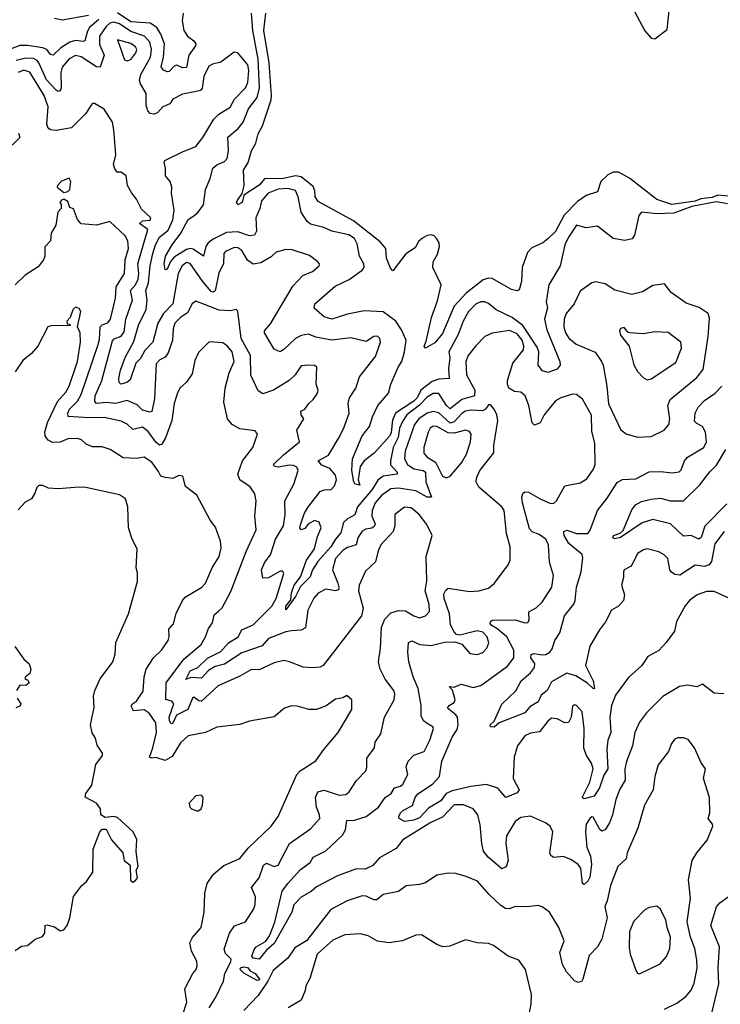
# Model space of a CAD drawing. Extents: x 1268547 to 1425625, y 515768 to 616754.
# Tile 266 of 507: x 1382984 to 1386647, y 530674 to 535821. Entities that reach past the tile are written whole.
import ezdxf

# ---------------------------------------------------------------- set-up
doc = ezdxf.new("R2010")
doc.units = 0

msp = doc.modelspace()

# ---------------------------------------------------------------- linework, layer by layer
at = {"layer": '0CON10XD'}
for points in [[(1386145, 535967.5), (1386252.2, 535762.2), (1386285, 535724.3), (1386305, 535721.9), (1386369.6, 535770.4), (1386385, 535916.7)], [(1383397.8, 535822.2), (1383349.4, 535780.6), (1383337.9, 535762.1), (1383325, 535711.4), (1383315, 535707.3), (1383275, 535712.9), (1383245, 535703.6), (1383198.7, 535675), (1383158.6, 535635)], [(1383343.6, 535843.6), (1383205, 535819.6), (1383165, 535828.2)], [(1383837.9, 535855), (1383832.8, 535815), (1383842.1, 535765), (1383861.9, 535735), (1383895, 535710), (1383904.6, 535695), (1383903.6, 535685), (1383868.9, 535635), (1383855, 535571.8), (1383835, 535570), (1383805, 535583.8), (1383791.2, 535578.8), (1383765, 535551.2), (1383755, 535548.9), (1383735, 535557.9), (1383724.2, 535575), (1383736.2, 535625), (1383740.5, 535695), (1383722.3, 535745), (1383700.7, 535780.7), (1383665, 535802.3), (1383565, 535810.8), (1383495, 535856.3)], [(1386685, 534858.3), (1386625, 534868.5), (1386497.9, 534845), (1386405, 534810.5), (1386315, 534806.4), (1386235.6, 534814.4), (1386221.7, 534798.3), (1386198.9, 534695), (1386185.7, 534675), (1386147.2, 534667.2), (1386086.8, 534676.8), (1386005, 534741.4), (1385945, 534733.5), (1385895, 534747.3), (1385853.2, 534685), (1385834.7, 534645), (1385810, 534535), (1385750, 534435), (1385736.7, 534346.7), (1385744.4, 534315), (1385728.3, 534255), (1385739.4, 534199.4), (1385808.5, 534035), (1385809.2, 534015), (1385795, 533994.4), (1385745, 533976.9), (1385718, 533985), (1385694.3, 534015), (1385698, 534085), (1385690, 534110), (1385615, 534221.8), (1385559.6, 534265), (1385474.4, 534305), (1385435, 534337.3), (1385415, 534345.4), (1385395, 534345.4), (1385370.5, 534335), (1385330.6, 534295), (1385302.1, 534245), (1385276.8, 534175), (1385228.2, 534085), (1385233, 534053), (1385225.3, 533995.3), (1385230, 533945), (1385175, 533941.7), (1385140.4, 533929.6), (1385081.7, 533885), (1385061.6, 533845), (1385045, 533826.1), (1384948.4, 533765), (1384932.3, 533727.7), (1384926.2, 533663.8), (1384919.1, 533645), (1384837.8, 533555), (1384785, 533514.4), (1384764.4, 533485), (1384754.4, 533415), (1384761.7, 533388.3), (1384736, 533395), (1384730.4, 533405), (1384721, 533465), (1384723.7, 533525), (1384774.8, 533645.2), (1384812.5, 533695), (1384828.2, 533745), (1384855.6, 533805), (1384911.7, 533868.3), (1384924.4, 533915), (1384962.2, 534005), (1384981.2, 534035), (1384996.5, 534085), (1385003.8, 534145), (1384980.7, 534200.7), (1384950, 534245), (1384885, 534294.5), (1384785, 534298.4), (1384697.4, 534282.6), (1384615, 534256.1), (1384575, 534267.1), (1384522.7, 534312.7), (1384526.9, 534335), (1384632.5, 534427.5), (1384707, 534463), (1384775, 534512), (1384784.2, 534525.8), (1384783.7, 534545), (1384760, 534585), (1384749, 534649), (1384735, 534676.6), (1384705, 534697.2), (1384615.9, 534715.9), (1384574.7, 534734.7), (1384505, 534752.1), (1384486.8, 534766.8), (1384455.3, 534815), (1384440.6, 534895), (1384425, 534927.9), (1384385, 534939), (1384335, 534936.1), (1384283.6, 534915), (1384247.7, 534875), (1384238.8, 534835), (1384217.8, 534785), (1384221.5, 534715), (1384212, 534695), (1384185, 534692), (1384125, 534711.4), (1384065, 534708), (1383995.7, 534674.3), (1383969.8, 534655), (1383956.8, 534635), (1383945, 534584.3), (1383891.3, 534621.3), (1383875, 534624.8), (1383855, 534619.9), (1383790.8, 534579.2), (1383772.3, 534557.7), (1383755, 534517.1), (1383745, 534513.8), (1383739.6, 534545), (1383746.1, 534585), (1383780.2, 534645), (1383825.5, 534705), (1383865, 534777.2), (1383893.5, 534796.5), (1383917.1, 534815), (1383945, 534854), (1383955, 534933.3), (1383979.8, 534990.2), (1383992.9, 535045), (1384015, 535063.2), (1384055, 535080.4), (1384067.8, 535095), (1384074.7, 535135), (1384072.6, 535207.4), (1384126.9, 535253.1), (1384153, 535285), (1384180, 535355), (1384225.6, 535415), (1384237.9, 535465), (1384230.8, 535615), (1384202.1, 535765), (1384195.3, 535855.3)], [(1386706.6, 534896.6), (1386635, 534903.2), (1386605, 534892.4), (1386545, 534885.2), (1386515, 534872.8), (1386393.5, 534855), (1386315, 534880.9), (1386172.6, 534992.6), (1386115, 535024), (1386086.6, 535023.4), (1386059.2, 535010.8), (1386022.9, 534975), (1386005, 534921.4), (1385945, 534901.8), (1385900, 534870), (1385830.1, 534799.9), (1385785, 534714.7), (1385744.6, 534675.4), (1385719.2, 534655), (1385661.5, 534628.5), (1385639.5, 534605), (1385611.8, 534525), (1385607.8, 534452.2), (1385595, 534408.8), (1385585, 534404), (1385555, 534410.8), (1385455, 534467.5), (1385435, 534470.7), (1385408.1, 534461.9), (1385319, 534391), (1385256.3, 534323.7), (1385195, 534180), (1385155, 534131.4), (1385105, 534103.8), (1385098.8, 534115), (1385109.5, 534140.5), (1385137.5, 534265), (1385168.8, 534351.2), (1385186.9, 534435), (1385143.8, 534525), (1385145.2, 534555), (1385167.9, 534595), (1385178.9, 534635), (1385176.7, 534655), (1385165, 534676.2), (1385150.7, 534690.7), (1385135, 534696.4), (1385115, 534693.8), (1385090.4, 534679.6), (1385069.1, 534660.9), (1385051.7, 534628.3), (1385003, 534597), (1384935, 534507.5), (1384922.3, 534522.3), (1384901.4, 534575), (1384897.8, 534625), (1384869.4, 534659.4), (1384729, 534769), (1384545, 534871.3), (1384528.5, 534895), (1384527.3, 534927.3), (1384518.8, 534948.8), (1384455, 535000), (1384425.4, 535004.6), (1384355, 534989.8), (1384265, 534991), (1384235, 534956.1), (1384156, 534904), (1384146.7, 534865), (1384125, 534853.3), (1384117.5, 534865), (1384120, 534875), (1384147, 534913), (1384158.1, 534955), (1384154.7, 535035), (1384177.5, 535075), (1384189.1, 535110.9), (1384195, 535136.2), (1384217.8, 535175), (1384230, 535225), (1384253.6, 535266.4), (1384297.9, 535402.1), (1384300.4, 535425), (1384288.9, 535595), (1384261, 535765), (1384270.6, 535855)], [(1383939, 534455), (1383875, 534545.9), (1383855, 534551.4), (1383832.8, 534535), (1383813.1, 534495), (1383785.2, 534335), (1383736.4, 534285), (1383706.2, 534235), (1383680, 534135), (1383638.5, 534091.5), (1383615, 534050), (1383590.8, 534025), (1383561.6, 533938.4), (1383544.3, 533925), (1383512.5, 533915), (1383504.3, 533924.3), (1383501.6, 533945), (1383511.4, 533988.6), (1383534.8, 534055.2), (1383580.8, 534139.2), (1383604.8, 534225), (1383644.5, 534305.5), (1383649.8, 534355), (1383643.3, 534405), (1383657.5, 534445), (1383665.5, 534535), (1383680.5, 534599.5), (1383694.1, 534645), (1383714.8, 534685), (1383759.7, 534720.3), (1383785.2, 534775), (1383791.6, 534825), (1383776.9, 534915), (1383780, 534945), (1383770, 534975), (1383745.7, 535005), (1383746.7, 535045), (1383738.6, 535075), (1383743.1, 535085), (1383837.6, 535132.4), (1383905, 535157.7), (1383941.2, 535205), (1383999.5, 535300.5), (1384025, 535327.1), (1384085, 535363.5), (1384107.3, 535405), (1384164.1, 535465), (1384177.1, 535492.9), (1384182.3, 535555), (1384176, 535586), (1384125, 535648), (1384105, 535651.2), (1384035, 535599.2), (1383991.2, 535588.8), (1383972.1, 535577.9), (1383946.4, 535525), (1383937, 535463), (1383928.3, 535451.7), (1383906, 535446), (1383835, 535432.2), (1383785, 535405.6), (1383769.4, 535380.6), (1383732, 535365), (1383704, 535335), (1383685, 535327.8), (1383665, 535330), (1383653.1, 535345), (1383644.6, 535374.6), (1383645, 535436.2), (1383615, 535485.8), (1383610, 535505), (1383617.6, 535535), (1383667.9, 535625), (1383672.3, 535665), (1383663.8, 535703.8), (1383635.4, 535735.4), (1383565, 535760), (1383505, 535799.3), (1383475, 535808.1), (1383455, 535802.6), (1383435, 535786.1), (1383401, 535735), (1383401.7, 535691.7), (1383425.7, 535635), (1383405, 535573.8), (1383385, 535575.3), (1383305, 535627), (1383275, 535634.4), (1383242.7, 535617.3), (1383206.5, 535573.5), (1383198.8, 535545), (1383199.7, 535465), (1383195, 535450), (1383185, 535445.6), (1383175, 535452.7), (1383123.1, 535506.9), (1383084.3, 535595), (1383075, 535607.5), (1383055, 535617.9), (1383015, 535620.6), (1382965, 535607.9)], [(1383545, 535605.7), (1383565, 535613.5), (1383591.2, 535648.8), (1383595.3, 535665), (1383589.7, 535679.7), (1383565, 535697), (1383495, 535716), (1383532, 535612), (1383545, 535605.7)], [(1383158.6, 535635), (1383145, 535640), (1383125.8, 535665.8), (1383104.9, 535674.9), (1383025, 535686.5), (1382985, 535685.6), (1382885, 535647.7)], [(1384999.6, 533565), (1384996.2, 533525), (1385011.6, 533495), (1385045, 533472.8), (1385094.1, 533464.1), (1385105.4, 533455.4), (1385107.5, 533405), (1385137.8, 533325), (1385115, 533325.3), (1385055, 533357.5), (1384965, 533372.7), (1384925, 533368), (1384875, 533332.9), (1384843.2, 533295), (1384826.7, 533255), (1384825.9, 533225), (1384843, 533185), (1384837.5, 533172.5), (1384825, 533162.5), (1384793, 533157), (1384775, 533146.8), (1384753.5, 533116.5), (1384742.7, 533075), (1384697.7, 533062.3), (1384675, 533048.2), (1384635.9, 533005), (1384619.7, 532945), (1384648, 532875), (1384653.3, 532855), (1384649.9, 532840.1), (1384635, 532834.7), (1384585, 532843.9), (1384545, 532822.7), (1384522.2, 532797.8), (1384489.5, 532735), (1384478.2, 532641.8), (1384455, 532629.6), (1384405, 532626.1), (1384375, 532621.2), (1384285, 532585.9), (1384251.9, 532548.1), (1384145, 532510.5), (1384055, 532451.2), (1384005, 532439), (1383971.7, 532418.3), (1383935, 532378.6), (1383878.1, 532381.9), (1383852.6, 532372.6), (1383875, 532417.4), (1383915, 532434.7), (1383965, 532482.6), (1384035, 532518.5), (1384075.8, 532564.2), (1384126.4, 532595), (1384145, 532632.1), (1384205, 532657.1), (1384302.9, 532755), (1384325.3, 532795), (1384365.5, 532925.5), (1384357.5, 532937.5), (1384345, 532937.5), (1384285, 532903.5), (1384255, 532902), (1384247.3, 532945), (1384265, 532985.6), (1384295, 533024.3), (1384321.9, 533105), (1384362.4, 533175), (1384372.6, 533235), (1384370.9, 533305), (1384416.4, 533393.6), (1384440, 533465), (1384432.6, 533482.6), (1384415, 533490), (1384395, 533492.1), (1384335, 533481.7), (1384315.7, 533485), (1384311.3, 533495), (1384363.1, 533546.9), (1384446.2, 533615), (1384433.6, 533675), (1384470, 533735), (1384455, 533756.2), (1384454.5, 533775), (1384475, 533785.5), (1384494.8, 533815.2), (1384519.1, 533835), (1384540, 533865), (1384544.2, 533885), (1384534.2, 533915), (1384537.5, 534005), (1384525, 534014), (1384494.5, 534015.5), (1384455, 534010.8), (1384424.5, 533965), (1384392.9, 533935), (1384310.6, 533885), (1384255, 533866), (1384230.3, 533880.3), (1384192.9, 533962.9), (1384190.2, 534065), (1384141.2, 534155), (1384125, 534296.7), (1384115, 534306.2), (1384085, 534298.8), (1384026.7, 534303.3), (1383905, 534350.6), (1383885, 534335.8), (1383860.8, 534289.2), (1383824.5, 534265), (1383795.3, 534234.7), (1383785.9, 534205), (1383781.9, 534145), (1383759.7, 534080.3), (1383745, 534057.1), (1383716.8, 534043.2), (1383697.9, 534022.1), (1383688.3, 533841.7), (1383675, 533772.5), (1383665, 533769.5), (1383625, 533780), (1383597.6, 533807.6), (1383545, 533831.1), (1383485, 533814.8), (1383435, 533819.6), (1383385, 533814.2), (1383376, 533826), (1383378.9, 533855), (1383412.4, 533935), (1383468.5, 534141.5), (1383477, 534153), (1383515, 534167.6), (1383530.5, 534189.5), (1383538.3, 534255), (1383573.5, 534355), (1383562.6, 534405), (1383588.8, 534435), (1383602.3, 534465), (1383606.2, 534495), (1383600.8, 534545), (1383654.3, 534724.3), (1383610.2, 534755), (1383625, 534769.4), (1383665, 534773.9), (1383670, 534785), (1383620.4, 534830.4), (1383593.8, 534883.8), (1383569.2, 534915), (1383547.5, 534955), (1383540.8, 535005), (1383515, 535024), (1383492.5, 535025), (1383481.1, 535041.1), (1383474.5, 535065), (1383486.2, 535115), (1383475.5, 535245.5), (1383468.1, 535285), (1383425, 535353.3), (1383375, 535383.3), (1383365, 535383.3), (1383355, 535373.3), (1383328.8, 535331.2), (1383255, 535256.4), (1383175, 535241.5), (1383145, 535245.8), (1383133.1, 535255), (1383124.7, 535274.7), (1383132.4, 535365), (1383112.4, 535425), (1383036.3, 535546.3), (1383005, 535556.6), (1382975.4, 535545)], [(1382977.4, 535227.4), (1382983.8, 535205), (1382943.8, 535165)], [(1383215, 534917.5), (1383235, 534922.5), (1383246.4, 534933.6), (1383251.2, 534975), (1383243, 534993), (1383202.7, 534977.3), (1383181.2, 534955), (1383180, 534945), (1383215, 534917.5)], [(1383392, 534118), (1383401.4, 534148.6), (1383404.3, 534215), (1383415, 534225.8), (1383445, 534237.3), (1383459.2, 534255), (1383484.8, 534365), (1383487.8, 534425), (1383532.2, 534495), (1383535.2, 534565), (1383552.5, 534625), (1383549.6, 534665), (1383535, 534691.5), (1383455, 534766.7), (1383385, 534746.4), (1383305, 534754.2), (1383286.5, 534776.5), (1383265, 534832.5), (1383245, 534840), (1383235, 534870), (1383215, 534882.5), (1383201.7, 534878.3), (1383193.6, 534866.4), (1383200, 534855), (1383200, 534835), (1383182.5, 534815), (1383172.3, 534747.7), (1383148.6, 534705), (1383145.4, 534664.6), (1383115.5, 534634.5), (1383114.6, 534585), (1383108.2, 534565), (1383080.9, 534529.1), (1383011.4, 534485), (1382960.5, 534435)], [(1386729.8, 532779.8), (1386615, 532831.8), (1386575, 532831.5), (1386525.9, 532814.1), (1386485.5, 532785), (1386463, 532757), (1386417.8, 532675), (1386407.5, 532625), (1386364.3, 532565), (1386325, 532523.1), (1386268.8, 532491.2), (1386237.5, 532445), (1386168, 532382), (1386099.3, 532290.7), (1386078, 532235), (1386069.4, 532175), (1386075.3, 532095), (1386058.4, 532055), (1386053.2, 532006.8), (1386060, 531905), (1386039, 531871), (1386015, 531805.5), (1385987.4, 531762.6), (1385935, 531747.1), (1385925.8, 531755), (1385964.7, 531835), (1385981.9, 531905), (1385974.4, 531935), (1385946.9, 531975), (1385933.4, 532013.4), (1385936, 532115), (1385925, 532202.5), (1385895, 532236.7), (1385885, 532240), (1385875, 532232.5), (1385867.5, 532175), (1385853.6, 532146.4), (1385835, 532145.5), (1385795, 532166.7), (1385765, 532169.6), (1385745, 532154.5), (1385702.3, 532097.7), (1385655, 532090.8), (1385625, 532076.7), (1385586.6, 532025), (1385568.8, 531965), (1385564.6, 531855), (1385595.6, 531795), (1385585, 531779.2), (1385525, 531754.2), (1385483.9, 531803.9), (1385425, 531823.5), (1385343, 531813), (1385245, 531789.8), (1385214.3, 531775.7), (1385185, 531737.4), (1385121.2, 531698.8), (1385075, 531648.4), (1385045, 531636), (1384995, 531629.2), (1384968.5, 531645), (1384966.2, 531655), (1384975.2, 531675), (1384990.6, 531689.4), (1385037.5, 531712.5), (1385051.6, 531755), (1385065, 531773.6), (1385142.7, 531825), (1385179.6, 531865), (1385190.8, 531945), (1385245, 532069.5), (1385271.2, 532111.2), (1385276.7, 532135), (1385272.4, 532175), (1385265, 532187.3), (1385221.1, 532221.1), (1385229.1, 532235), (1385255, 532251.8), (1385260.7, 532265), (1385246.7, 532316.7), (1385230, 532335), (1385255, 532332.5), (1385292.9, 532347.1), (1385355, 532330.6), (1385395, 532340), (1385535, 532441.5), (1385567.5, 532485), (1385568.4, 532525), (1385531.1, 532595), (1385479.2, 532639.2), (1385449.4, 532655), (1385443, 532665), (1385444.8, 532675.2), (1385455, 532681.4), (1385575, 532683.4), (1385625, 532667.5), (1385640.8, 532669.2), (1385647.3, 532682.7), (1385645.8, 532725), (1385685, 532747.1), (1385715, 532776.9), (1385765.5, 532855), (1385775.6, 532915), (1385754.4, 532985), (1385748.2, 533075), (1385735, 533105.5), (1385699.4, 533130.6), (1385664.2, 533144.2), (1385650.3, 533160.3), (1385613.2, 533295), (1385609.7, 533325), (1385614.6, 533345), (1385625, 533353.6), (1385645, 533351.8), (1385705, 533317.1), (1385755, 533293.8), (1385775, 533291.2), (1385790.5, 533305), (1385835, 533384.2), (1385915, 533399.1), (1385948.8, 533421.2), (1385985, 533470.8), (1385993.6, 533495), (1385991.1, 533605), (1385975, 533670), (1385973.6, 533753.6), (1385927.1, 533837.1), (1385895, 533861.1), (1385875, 533863.3), (1385813.3, 533845), (1385785, 533829.2), (1385726.5, 533755), (1385705, 533714), (1385675, 533702), (1385664.3, 533714.3), (1385645.9, 533805), (1385626.2, 533855), (1385605, 533874.5), (1385571.8, 533878.2), (1385541.2, 533895), (1385534.1, 533915), (1385535.3, 533935), (1385562.6, 534025), (1385618.1, 534095), (1385620.4, 534115), (1385612, 534145), (1385585, 534178.3), (1385545, 534195.8), (1385455, 534182.9), (1385416.4, 534165), (1385366.7, 534115), (1385329.2, 534065), (1385316.3, 534035), (1385320.4, 533965), (1385363.6, 533885), (1385362, 533855), (1385295, 533836.5), (1385235, 533786.7), (1385215, 533804.8), (1385175, 533866.8), (1385145, 533867.6), (1385115, 533848.7), (1385074.3, 533805.7), (1385008.3, 533755), (1384985, 533720.7), (1384969.7, 533685), (1384962.9, 533637.1), (1384936.5, 533585), (1384922.3, 533515), (1384923.4, 533493.4), (1384956.8, 533455), (1384956.9, 533445), (1384885.1, 533434.9), (1384856.6, 533413.4), (1384826.3, 533365), (1384750.9, 533275), (1384736.5, 533233.5), (1384697.4, 533212.6), (1384677.5, 533192.5), (1384662.3, 533137.7), (1384634.3, 533105.7), (1384610.9, 533065), (1384541.8, 532988.2), (1384514.1, 532945.9), (1384502.1, 532907.9), (1384451.4, 532858.6), (1384425, 532805.5), (1384375, 532736.2), (1384375.6, 532755), (1384401.8, 532788.2), (1384405.3, 532825), (1384418.1, 532865), (1384452.2, 532907.8), (1384482.7, 532995), (1384524.8, 533055), (1384540.8, 533119.2), (1384560.3, 533165), (1384550.2, 533195), (1384525, 533203.1), (1384494.6, 533185.4), (1384475, 533160.8), (1384455.8, 533154.2), (1384448.4, 533165), (1384450.3, 533175), (1384471.9, 533238.1), (1384489.8, 533270.2), (1384555.7, 533354.3), (1384575, 533364), (1384612.5, 533365), (1384630, 533385), (1384640, 533415), (1384635, 533440), (1384605.7, 533475), (1384562.9, 533492.9), (1384544.4, 533515), (1384598.8, 533545), (1384652.9, 533635), (1384677.1, 533682.9), (1384705.7, 533765), (1384700.6, 533815), (1384708.5, 533845), (1384741.8, 533895), (1384760.6, 533955), (1384845, 534060.8), (1384871.1, 534135), (1384866.2, 534155), (1384855, 534166.4), (1384835, 534164.4), (1384795, 534138.5), (1384715, 534158.9), (1384615, 534145.4), (1384531.5, 534161.5), (1384493.5, 534176.5), (1384455, 534170.8), (1384425, 534155.4), (1384365, 534096.5), (1384345, 534084.4), (1384315, 534099.2), (1384263.5, 534185), (1384264.5, 534195), (1384295, 534231.1), (1384411.7, 534428.3), (1384465, 534484.3), (1384515, 534504), (1384548.8, 534535), (1384550.8, 534545), (1384542.9, 534555), (1384498.3, 534588.3), (1384407.7, 534617.7), (1384375, 534620), (1384325, 534605.6), (1384299.1, 534580.9), (1384245, 534550.3), (1384205, 534542.8), (1384174.2, 534564.2), (1384145, 534614.7), (1384125, 534627.9), (1384105, 534630.4), (1384060, 534610), (1384050.6, 534599.4), (1384049.6, 534545), (1384025, 534498.6), (1384005, 534403.6), (1383995, 534397.1), (1383985, 534400), (1383939, 534455)], [(1386215, 533637.9), (1386285, 533641.8), (1386354.5, 533675), (1386377.4, 533705), (1386383.5, 533735), (1386372.2, 533805), (1386384.4, 533835.6), (1386525, 533951.2), (1386556.9, 533993.1), (1386583.3, 534165), (1386590.7, 534260.7), (1386584.7, 534284.7), (1386536.6, 534316.6), (1386468.6, 534338.6), (1386390.8, 534395), (1386355, 534441.2), (1386295, 534432), (1386240.7, 534399.3), (1386185, 534384.4), (1386095, 534407.8), (1386045, 534440.9), (1385995, 534450.9), (1385975, 534445.6), (1385915, 534401.9), (1385883.3, 534335), (1385842, 534285), (1385830.3, 534255), (1385828.8, 534215), (1385837.8, 534185), (1385855, 534156.2), (1385893.1, 534125), (1385993, 534083), (1386026.9, 534035), (1386035.4, 534015), (1386053.3, 533905), (1386062.9, 533812.9), (1386127, 533677), (1386155, 533655.7), (1386215, 533637.9)], [(1383835.6, 530614.4), (1383857.3, 530685), (1383846.5, 530755), (1383888.6, 530835), (1383905.7, 530855), (1383910.8, 530875), (1383909.7, 530899.7), (1383881.7, 530951.7), (1383873.5, 530995), (1383887.8, 531022.2), (1383933.1, 531075), (1383947.5, 531155), (1383952.5, 531255), (1383964, 531305), (1383996.8, 531353.2), (1384050.9, 531399.1), (1384135, 531435.8), (1384179.2, 531490.8), (1384299.4, 531605), (1384334.6, 531655.4), (1384432.1, 531875), (1384451.1, 531895), (1384532.7, 531947.3), (1384574.2, 532005), (1384649.2, 532095), (1384720, 532215), (1384720.8, 532265), (1384695, 532288.8), (1384674, 532276), (1384635, 532268.6), (1384586.4, 532233.6), (1384535.3, 532214.7), (1384495, 532215.6), (1384435, 532232.9), (1384405, 532234.3), (1384367.7, 532222.3), (1384314.1, 532175.9), (1384185, 532153.1), (1384135, 532137.1), (1384015, 532121.9), (1383955.4, 532094.6), (1383865, 532077.5), (1383825, 532041.4), (1383780.8, 531969.2), (1383745, 531947.7), (1383695, 531963.9), (1383675, 531960.4), (1383662.1, 531965), (1383680.4, 532015), (1383698.9, 532095), (1383696.1, 532146.1), (1383660, 532195), (1383635, 532213.5), (1383578.8, 532208.8), (1383567.2, 532232.8), (1383574.3, 532245), (1383595, 532258.5), (1383628.8, 532311.2), (1383633.9, 532385), (1383645.8, 532425), (1383683.1, 532485), (1383724.5, 532525), (1383759.2, 532575), (1383765.9, 532595.9), (1383763.8, 532635), (1383787.5, 532662.5), (1383802.4, 532717.6), (1383834.3, 532785), (1383848.6, 532801.4), (1383935.6, 532855), (1383955.6, 532875), (1383990, 532955), (1384026.4, 533015), (1384037.6, 533057.6), (1384034.3, 533095), (1384007.6, 533167.6), (1383980, 533205), (1383909.2, 533335), (1383851.3, 533381.3), (1383836, 533435), (1383815, 533438.6), (1383785, 533423.1), (1383745, 533427.1), (1383722.5, 533435), (1383709.5, 533459.5), (1383675, 533508.2), (1383635, 533533.3), (1383595, 533526.4), (1383525, 533531.1), (1383457.5, 533575), (1383415, 533588), (1383365, 533587.5), (1383331.7, 533601.7), (1383306.7, 533625), (1383285, 533631.4), (1383235, 533629.6), (1383195, 533612.5), (1383155, 533610.8), (1383132.6, 533622.6), (1383116.7, 533645), (1383114.6, 533665), (1383129.7, 533715), (1383181.6, 533825), (1383225.2, 533874.8), (1383243.1, 533905), (1383285.3, 534035), (1383301.8, 534135), (1383300, 534185), (1383286.7, 534215), (1383302.5, 534295), (1383295, 534311.2), (1383275, 534317.5), (1383261.2, 534305), (1383247.5, 534265), (1383230, 534245), (1383231.7, 534231.7), (1383245, 534230), (1383248.3, 534221.7), (1383148.8, 534221.2), (1383131.2, 534215), (1383078, 534115), (1383045, 534076.2), (1382999.7, 534040.3), (1382960.5, 533979.5)], [(1386265, 533939.2), (1386285, 533944.4), (1386415, 534029.4), (1386445, 534103.3), (1386440.6, 534135), (1386375, 534185.4), (1386305, 534188.8), (1386245, 534179.4), (1386175, 534183.8), (1386165, 534186.7), (1386145, 534211.2), (1386125, 534206.7), (1386120, 534195), (1386125, 534172.5), (1386171.4, 534115), (1386195, 534016.7), (1386215, 533981.2), (1386245, 533949.4), (1386265, 533939.2)], [(1383975, 530654.7), (1384008.6, 530711.4), (1384048.6, 530795), (1384056.1, 530833.9), (1384087.9, 530895), (1384089.1, 530909.1), (1384060, 530940), (1384052.5, 530962.5), (1384081.3, 531045), (1384106.1, 531083.9), (1384165, 531105.7), (1384207.7, 531172.3), (1384215.4, 531195), (1384216.7, 531235), (1384196.2, 531285), (1384235.3, 531335), (1384259.2, 531400.8), (1384275, 531412.1), (1384315, 531394.7), (1384335, 531401.8), (1384395, 531514.6), (1384505, 531590.6), (1384552.9, 531645), (1384551.9, 531665), (1384536.2, 531705), (1384530.3, 531755), (1384543.1, 531785), (1384575, 531793.2), (1384655, 531766.2), (1384689.4, 531770.6), (1384706, 531784), (1384745, 531844.2), (1384792.9, 531895), (1384798.6, 531911.4), (1384798.8, 531961.2), (1384839.4, 532015), (1384843.3, 532045), (1384871.8, 532088.2), (1384891.2, 532175), (1384942.5, 532265), (1384945.4, 532295), (1384940, 532315), (1384894, 532374), (1384868.9, 532425), (1384860, 532465), (1384870, 532535), (1384875.3, 532644.7), (1384892.2, 532687.8), (1384925, 532720.4), (1384965, 532732.2), (1385000.7, 532730.7), (1385045, 532703.8), (1385075, 532694.6), (1385105, 532705.5), (1385126.8, 532726.8), (1385125.3, 532764.7), (1385104.8, 532834.8), (1385112.4, 532887.6), (1385110, 533015), (1385140, 533125), (1385112.6, 533182.6), (1385072.3, 533235), (1385029.9, 533269.9), (1384995, 533272.9), (1384944.5, 533235), (1384945.3, 533175), (1384936.9, 533145), (1384872.3, 533075), (1384857.3, 533045), (1384845, 532987.5), (1384792.3, 532937.7), (1384759.1, 532865), (1384755.4, 532834.6), (1384779.7, 532745), (1384771.8, 532705), (1384570, 532445), (1384555, 532436.4), (1384516.4, 532433.6), (1384465.9, 532435.9), (1384395, 532464.6), (1384365, 532470.4), (1384315, 532459.1), (1384235, 532422.2), (1384195, 532424.5), (1384135, 532389.6), (1384020.6, 532339.4), (1383935, 532258.9), (1383919.8, 532259.8), (1383895, 532279.4), (1383888, 532275), (1383863, 532215), (1383803.5, 532185), (1383785, 532143.4), (1383775, 532140), (1383766.3, 532155), (1383765.5, 532175), (1383788.9, 532245), (1383778.8, 532258.8), (1383747.1, 532267.1), (1383750.2, 532355), (1383842.2, 532477.8), (1383931.8, 532555), (1383956, 532594), (1383971.7, 532638.3), (1383992.4, 532667.6), (1384000.8, 532709.2), (1384025, 532731.2), (1384043.1, 532746.9), (1384088.5, 532831.5), (1384168.6, 533041.4), (1384220.9, 533155), (1384213.3, 533225), (1384219.6, 533305), (1384212.7, 533342.7), (1384189.3, 533379.3), (1384134.5, 533415), (1384124.6, 533445), (1384148.9, 533515), (1384203.5, 533585), (1384227.5, 533655), (1384215, 533671.2), (1384135, 533682.9), (1384095, 533705.6), (1384070.5, 533735), (1384051.9, 533821.9), (1384058.4, 533895), (1384078.2, 533975), (1384104.7, 534035), (1384094.7, 534085), (1384070, 534115), (1384045, 534131.5), (1383975, 534137.8), (1383919.4, 534080.6), (1383900.2, 534039.8), (1383885, 533970), (1383855, 533926), (1383822.6, 533897.4), (1383809.1, 533870.9), (1383791.1, 533815), (1383778.4, 533725), (1383745.6, 533635), (1383727.1, 533602.9), (1383715, 533597.5), (1383695, 533611.8), (1383655, 533667.9), (1383625, 533690.6), (1383575, 533679.4), (1383545, 533706.9), (1383515, 533722.9), (1383425, 533741.1), (1383345, 533739.3), (1383237.6, 533747.6), (1383235.3, 533765), (1383243.9, 533785), (1383285, 533826.4), (1383305, 533861.2), (1383392, 534118)], [(1386666.8, 533145), (1386619.2, 533080.8), (1386600.8, 532989.2), (1386589.3, 532970.7), (1386565, 532961.7), (1386515, 532969.1), (1386435, 532918), (1386410.3, 532920.3), (1386392.2, 532932.2), (1386384, 532945), (1386373.1, 533005), (1386353.9, 533023.9), (1386325, 533040), (1386264.2, 533054.2), (1386245, 533050), (1386215, 533030), (1386186.7, 532973.3), (1386177.6, 532962.4), (1386145, 532945.6), (1386140.5, 532935), (1386140.9, 532905), (1386130, 532865), (1386146.9, 532815), (1386141.9, 532785), (1386115, 532755.7), (1386078.9, 532735), (1386047.6, 532672.4), (1386015, 532630.9), (1385964.5, 532545.5), (1385941.9, 532445), (1385982.5, 532365), (1385988.8, 532325), (1385985, 532322.5), (1385952.3, 532352.3), (1385891.5, 532391.5), (1385845, 532405.6), (1385765, 532360), (1385741.2, 532315), (1385710, 532290), (1385694.2, 532255), (1385651, 532229), (1385625, 532197.8), (1385491.2, 532145), (1385465, 532122.9), (1385445, 532123.8), (1385444.5, 532135), (1385465.6, 532154.4), (1385505, 532242.5), (1385577.4, 532312.6), (1385606.2, 532365), (1385655, 532407.1), (1385676.3, 532433.7), (1385677.1, 532455), (1385656.8, 532485), (1385657.6, 532502.4), (1385672.5, 532507.5), (1385715, 532500.5), (1385735, 532503.3), (1385755.5, 532514.5), (1385767.9, 532532.1), (1385782.7, 532575), (1385808.1, 532615), (1385832, 532705), (1385880.5, 532765), (1385889, 532785), (1385895.4, 532855), (1385919.4, 532935), (1385928.5, 533008.5), (1385925.3, 533025), (1385855, 533082.8), (1385831.4, 533125), (1385828.5, 533145), (1385845, 533152.7), (1385895, 533134.7), (1385955, 533135.5), (1385967.4, 533152.6), (1386005, 533255.8), (1386055, 533320), (1386107.7, 533402.3), (1386135, 533418.2), (1386205, 533421.2), (1386275, 533457.3), (1386335, 533459.5), (1386395, 533452.2), (1386432.1, 533457.9), (1386442.4, 533467.6), (1386460.4, 533515), (1386475.5, 533535), (1386560.9, 533585), (1386575.4, 533615), (1386570.6, 533665), (1386555, 533694.5), (1386525, 533709.6), (1386513.1, 533723.1), (1386515.6, 533765), (1386531.5, 533795), (1386565, 533830.3), (1386621.1, 533868.9), (1386655, 533905.5)], [(1386665, 532296), (1386615, 532301.2), (1386555, 532347.5), (1386525, 532334.2), (1386475, 532342.9), (1386433.3, 532335), (1386346.3, 532283.7), (1386261.8, 532198.2), (1386225, 532148), (1386200.5, 532095), (1386188.8, 532025), (1386156.7, 531943.3), (1386147.6, 531905), (1386149.2, 531845), (1386121.7, 531798.3), (1386101.8, 531745), (1386084.3, 531665), (1386068.3, 531621.7), (1386045, 531585.5), (1386028.6, 531578.6), (1386017.1, 531587.1), (1385981.7, 531651.7), (1385975, 531654.2), (1385965, 531645.6), (1385946.2, 531615), (1385942, 531575), (1385949.2, 531495), (1385967.7, 531447.7), (1385973.2, 531405), (1385965, 531338), (1385955, 531317.5), (1385935, 531300.8), (1385925.9, 531305.9), (1385917.2, 531385), (1385904.8, 531404.8), (1385865, 531431.6), (1385825, 531446.2), (1385775, 531440.6), (1385760.8, 531450.8), (1385756.4, 531466.4), (1385770.9, 531575), (1385757.1, 531605), (1385732.4, 531622.4), (1385655, 531656.9), (1385605, 531650.9), (1385575, 531629.3), (1385529.3, 531555), (1385526.2, 531516.2), (1385538.5, 531425), (1385527.1, 531392.9), (1385505, 531381.9), (1385433.3, 531443.3), (1385409.4, 531475), (1385399.4, 531515), (1385392.4, 531612.4), (1385378.9, 531665), (1385354.2, 531695), (1385305, 531716.1), (1385255, 531716.5), (1385195, 531651.8), (1385134.4, 531625), (1384986.4, 531533.6), (1384951.9, 531488.1), (1384865, 531438.8), (1384830.4, 531399.6), (1384789.7, 531380.3), (1384745, 531381.4), (1384645, 531346), (1384535, 531287.2), (1384507.1, 531262.9), (1384455, 531233.1), (1384416.3, 531193.7), (1384406.7, 531155), (1384315, 530991.4), (1384274, 530956), (1384235, 530909.3), (1384204.1, 530914.1), (1384198, 530925), (1384209, 530961), (1384220.6, 530975), (1384268.8, 531001.2), (1384289.2, 531030.8), (1384317.7, 531102.3), (1384355.6, 531265), (1384385.5, 531305), (1384452.2, 531377.8), (1384503.3, 531415), (1384517.6, 531442.4), (1384585, 531475.4), (1384672.3, 531557.7), (1384687.8, 531585), (1384694.4, 531635), (1384735, 531635.9), (1384794.7, 531655), (1384860, 531705), (1384895, 531754.6), (1384926.5, 531775), (1384944, 531806), (1384975, 531814.6), (1384986.5, 531825), (1385012.7, 531875), (1385003.8, 531915), (1385015, 531944), (1385044, 531976), (1385098.9, 531995), (1385128.4, 532055), (1385148.1, 532115), (1385144, 532125), (1385115, 532141.1), (1385095.4, 532155.4), (1385082.3, 532182.3), (1385083.6, 532235), (1385067.2, 532325), (1385041.2, 532385), (1385018.5, 532465), (1385012.9, 532515), (1385017.5, 532565), (1385035, 532574.6), (1385075.3, 532555.3), (1385135, 532550.3), (1385205, 532567.3), (1385259.5, 532569.5), (1385295, 532556.2), (1385338.1, 532508.1), (1385375, 532502.2), (1385405, 532513.6), (1385426.8, 532535), (1385436.3, 532563.7), (1385427.5, 532595), (1385405, 532618.5), (1385375, 532626), (1385285, 532604.2), (1385267.5, 532607.5), (1385255, 532620.8), (1385237.2, 532657.2), (1385230.8, 532715), (1385203.9, 532795), (1385202.3, 532817.7), (1385211.4, 532838.6), (1385225, 532849.5), (1385335, 532832.5), (1385385, 532835.6), (1385435, 532848.6), (1385466.7, 532875), (1385538.3, 532971.7), (1385548.2, 532995), (1385548.5, 533065), (1385529.4, 533135), (1385516.2, 533255), (1385505, 533274.3), (1385385, 533378.1), (1385370.5, 533405), (1385372.5, 533425), (1385389.2, 533465), (1385463.8, 533556.2), (1385463.3, 533595), (1385483.6, 533725), (1385479.2, 533755), (1385465.3, 533785.3), (1385445, 533808.6), (1385435, 533807.5), (1385419.1, 533785), (1385403.7, 533776.3), (1385345, 533780), (1385315.1, 533774.9), (1385295, 533763), (1385255, 533719.2), (1385235, 533712.2), (1385175, 533765.6), (1385145, 533773), (1385115.1, 533764.9), (1385071.6, 533735), (1385047.6, 533705), (1384999.6, 533565)], [(1385215, 533425.8), (1385235, 533434.4), (1385294, 533505), (1385319.8, 533550.2), (1385341.8, 533615), (1385344.4, 533655), (1385335, 533668.1), (1385315.4, 533675.4), (1385255, 533660.2), (1385225, 533662.1), (1385165, 533694.7), (1385145, 533696.9), (1385130, 533685), (1385119.5, 533665), (1385097.6, 533585), (1385097.8, 533555), (1385114.5, 533535), (1385158.5, 533508.5), (1385195, 533434), (1385215, 533425.8)], [(1386680.6, 533289.4), (1386566.9, 533173.1), (1386547.2, 533115), (1386535.3, 533104.7), (1386495, 533123.8), (1386455, 533120.6), (1386386.3, 533186.3), (1386295, 533208.2), (1386238.3, 533191.7), (1386125, 533114.4), (1386095, 533106.9), (1386085, 533112.9), (1386088.1, 533125), (1386123.6, 533136.4), (1386139.1, 533150.9), (1386185, 533258), (1386204.6, 533285), (1386235, 533302.7), (1386285, 533314.7), (1386335, 533319.7), (1386385, 533306.2), (1386455, 533306.7), (1386540.6, 533389.4), (1386592.1, 533457.9), (1386627, 533493), (1386675.9, 533574.1)], [(1382960, 530955), (1382993, 530977), (1383025, 530980.8), (1383065, 531014), (1383102.5, 531027.5), (1383114.2, 531045.8), (1383117.5, 531085), (1383125, 531090), (1383165, 531078), (1383195, 531057.5), (1383215, 531063.3), (1383231.2, 531085), (1383246, 531125), (1383265, 531237.5), (1383307, 531293), (1383332.5, 531315), (1383366.2, 531365), (1383367.5, 531485), (1383402.5, 531575), (1383415, 531590), (1383435, 531590), (1383463.9, 531533.9), (1383522.5, 531465), (1383530, 531425), (1383561.7, 531401.7), (1383562.3, 531322.3), (1383575, 531312.5), (1383589.5, 531320.5), (1383598.8, 531335), (1383592.5, 531375), (1383602.5, 531395), (1383593.3, 531473.3), (1383596.2, 531535), (1383576.7, 531575), (1383495, 531650), (1383475, 531656.2), (1383430.7, 531650.7), (1383407.5, 531665), (1383406, 531695), (1383385.7, 531725.7), (1383326.7, 531756.7), (1383330, 531775), (1383360.5, 531819.5), (1383382.3, 531927.7), (1383416.7, 531975), (1383416.1, 531986.1), (1383388.3, 532028.3), (1383380, 532065), (1383362.7, 532092.7), (1383353.8, 532135), (1383372.5, 532225), (1383369.2, 532285), (1383375.7, 532315), (1383404.2, 532375), (1383470.8, 532465), (1383482, 532505), (1383485.8, 532565), (1383551.8, 532715), (1383600, 532885), (1383599.5, 532929.5), (1383592, 532955), (1383597.5, 533055), (1383572, 533105), (1383551.9, 533165), (1383549.5, 533275), (1383536.2, 533316.2), (1383505, 533337.3), (1383330, 533375), (1383295, 533377.8), (1383185, 533368.6), (1383135, 533372.5), (1383105, 533385.6), (1383084.5, 533385.5), (1383072.5, 533375), (1383063.6, 533346.4), (1383045, 533316.7), (1383011.9, 533298.1), (1382975, 533259.4)], [(1382957.5, 532545), (1383005, 532477.5), (1383033.6, 532453.6), (1383042.5, 532425), (1383037, 532403), (1383013.6, 532386.4), (1383010, 532375), (1383025, 532370), (1383032.5, 532355), (1383015, 532340), (1382985, 532342.5), (1382967.5, 532315)], [(1382970, 532275), (1382990, 532245), (1382985, 532232.5), (1382963, 532223)], [(1386355, 530647.5), (1386419.8, 530680.2), (1386467.5, 530715), (1386495, 530748), (1386510.5, 530785), (1386526.6, 530863.4), (1386525.4, 530904.6), (1386514.7, 530964.7), (1386491.4, 531025), (1386474.7, 531105), (1386491.2, 531228.8), (1386481.5, 531325), (1386500.5, 531425), (1386524, 531466), (1386578.3, 531531.7), (1386607.8, 531605), (1386606.2, 531616.2), (1386584.4, 531645), (1386591.9, 531675), (1386590.8, 531755), (1386559.3, 531855), (1386570.7, 531905), (1386546.9, 531936.9), (1386512.5, 532015), (1386478.7, 532058.7), (1386455, 532067.5), (1386425, 532066.9), (1386409.7, 532060.3), (1386392.8, 532037.2), (1386375.6, 531995), (1386323.1, 531925), (1386304.6, 531865), (1386295.9, 531795), (1386251.5, 531715), (1386216.1, 531593.9), (1386159.5, 531465), (1386155, 531433.8), (1386112.2, 531395), (1386073.2, 531295), (1386056.1, 531213.9), (1386043.2, 531185), (1386055.7, 531125), (1386028.2, 531015), (1386005.5, 530975), (1385961.7, 530928.3), (1385928.8, 530805), (1385923.3, 530795), (1385905, 530788), (1385885, 530796), (1385842.6, 530842.6), (1385821.4, 530881.4), (1385808.8, 530945), (1385830.6, 531005), (1385802.9, 531075), (1385754.3, 531155), (1385715, 531182.9), (1385695, 531190), (1385635, 531183.5), (1385575, 531185.4), (1385545, 531172.9), (1385523.3, 531175), (1385499.8, 531189.8), (1385438.3, 531248.3), (1385378.3, 531318.3), (1385318.3, 531341.7), (1385265, 531358), (1385225, 531359.2), (1385165, 531349.2), (1385105, 531308.9), (1385075, 531299.4), (1385005, 531292.5), (1384965, 531264.3), (1384885, 531246.9), (1384850.9, 531219.1), (1384835, 531219.6), (1384795, 531239.6), (1384775, 531240.4), (1384695.8, 531215), (1384611.2, 531168.8), (1384483.1, 531005), (1384421.7, 530968.3), (1384385, 530914.4), (1384308.8, 530851.2), (1384281.4, 530795), (1384230, 530720), (1384155, 530641.6)], [(1383915, 531683.8), (1383933.3, 531695), (1383940, 531715), (1383943.6, 531753.6), (1383935, 531766.7), (1383905, 531763.3), (1383870, 531725), (1383873.3, 531705), (1383882.5, 531695), (1383915, 531683.8)], [(1386225, 530833.8), (1386333.1, 530885), (1386366.4, 530923.6), (1386384.1, 530965.9), (1386386.1, 531025), (1386368.9, 531075), (1386362.7, 531115), (1386332.4, 531172.4), (1386315, 531187.1), (1386275, 531180), (1386252.3, 531167.7), (1386195, 531108.1), (1386172.9, 531055), (1386169.9, 530969.9), (1386175.9, 530935.9), (1386205, 530852.5), (1386215, 530836.7), (1386225, 530833.8)], [(1386605.6, 530635), (1386639.1, 530780.9), (1386635.7, 530865), (1386643.7, 530975), (1386597.2, 531085), (1386627.1, 531182.9), (1386645, 531203.6), (1386689.2, 531235)], [(1385624, 530504), (1385659.1, 530675), (1385660.8, 530725), (1385628.1, 530855), (1385593.8, 530905), (1385538.8, 530925), (1385460.7, 530980.7), (1385435, 530991.4), (1385375, 530995.7), (1385315, 531010), (1385232.9, 530977.1), (1385195.8, 530974.2), (1385165, 530987.1), (1385085, 531037.5), (1385055, 531036), (1384985, 531006), (1384915, 530995.7), (1384855, 531004.2), (1384805, 531031.1), (1384765, 531042.9), (1384683.8, 531036.2), (1384621.5, 531008.5), (1384540, 530935), (1384500.9, 530809.1), (1384479.7, 530770.3), (1384475.6, 530745), (1384456.2, 530695), (1384387.5, 530655)], [(1384225, 530798.8), (1384156, 530836), (1384136.2, 530855), (1384138, 530865), (1384155, 530870), (1384175, 530865.3), (1384189.2, 530849.2), (1384215.3, 530835), (1384236.8, 530805), (1384235, 530800), (1384225, 530798.8)]]:
    msp.add_lwpolyline(points, dxfattribs=at)

doc.saveas('drawing.dxf')
